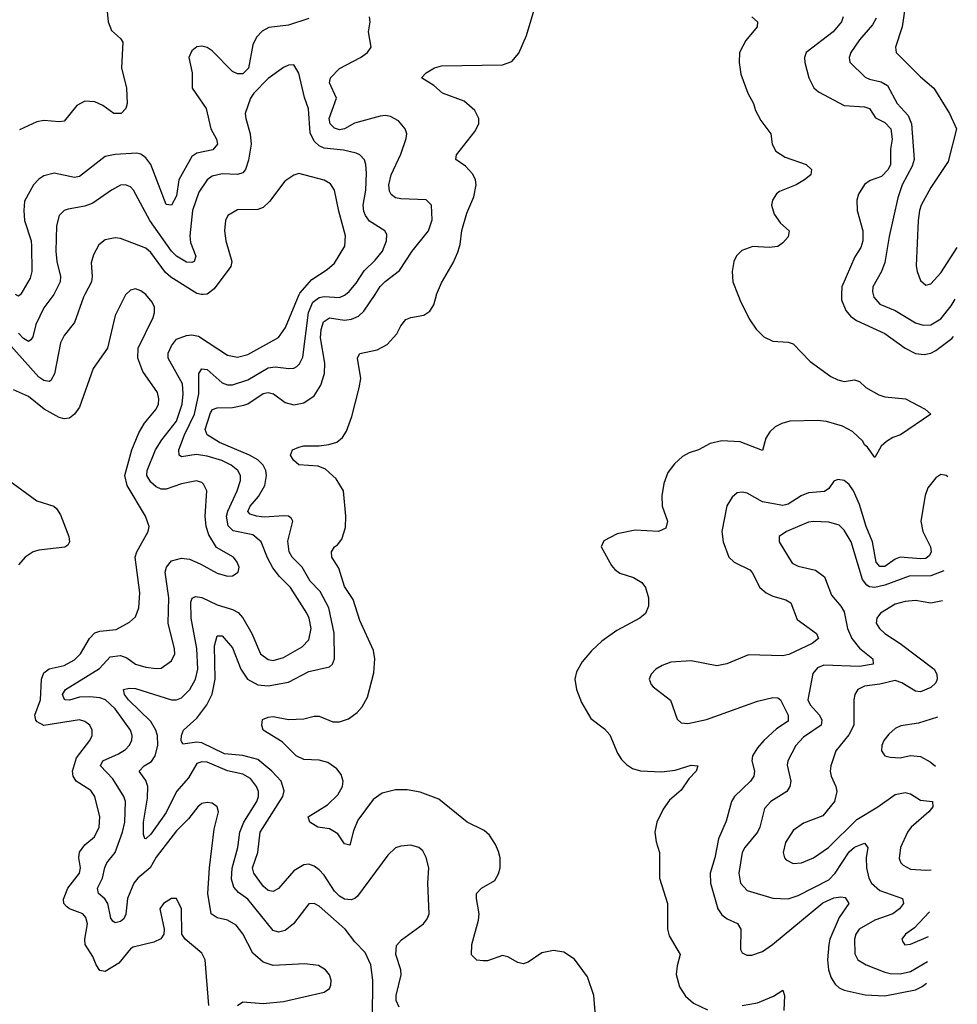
# Model space of a CAD drawing. Header units: inches. Extents: x 1843162 to 1959474, y 907081 to 1016326.
# Tile 358 of 656: x 1952375 to 1956054, y 937215 to 941078. Entities that reach past the tile are written whole.
import ezdxf

# ---------------------------------------------------------------- set-up
doc = ezdxf.new("R2010")
doc.units = ezdxf.units.IN
doc.header["$MEASUREMENT"] = 0
doc.layers.add('B9953', color=7, linetype='Continuous')
doc.layers.add('B9954', color=7, linetype='Continuous')

msp = doc.modelspace()

# ---------------------------------------------------------------- linework, layer by layer
at = {"layer": 'B9953', "color": 5}
for points, elevation in [([(1952630.3, 940000), (1952625, 939990), (1952589.6, 939890.4), (1952550, 939839.2), (1952535.5, 939810), (1952511.9, 939688.1), (1952497.5, 939662.5), (1952490, 939658.5), (1952470, 939663.1), (1952450, 939676), (1952330, 939810.4)], 560), ([(1952791.4, 940000), (1952790, 939998.7), (1952750, 939918), (1952719.7, 939790), (1952663.2, 939710), (1952610, 939558), (1952590.2, 939530), (1952570, 939515.3), (1952550, 939512.3), (1952530, 939517.8), (1952470.4, 939550.4), (1952410, 939599.3), (1952350, 939626)], 580), ([(1952377.6, 940000), (1952370, 939993.5), (1952358.4, 940000)], 520), ([(1952508.5, 940000), (1952470, 939947.3), (1952438, 939882), (1952426, 939834), (1952418.4, 939821.6), (1952410, 939815.7), (1952390, 939827.9), (1952370, 939848.7)], 540), ([(1953116.6, 937210), (1953102.7, 937390), (1953090, 937415.8), (1953024.2, 937470), (1953011.2, 937490), (1953009.7, 937590), (1952990, 937629.5), (1952970, 937629.6), (1952939.3, 937610), (1952924.6, 937590), (1952942.4, 937510), (1952940.3, 937490), (1952928.4, 937471.6), (1952901, 937459), (1952820.7, 937439.3), (1952810, 937432.8), (1952763.3, 937376.7), (1952710, 937343.4), (1952690, 937347.9), (1952675.6, 937370), (1952662.1, 937402.1), (1952632.5, 937450), (1952629.9, 937470.1), (1952640.4, 937530), (1952635.1, 937555.1), (1952623.1, 937570), (1952569.9, 937589.9), (1952558.5, 937598.5), (1952548.6, 937610), (1952547.3, 937627.3), (1952563.2, 937670), (1952609.3, 937730), (1952613, 937750), (1952607, 937790), (1952610, 937812.4), (1952630, 937841.2), (1952667.9, 937872.1), (1952687.1, 937910), (1952689.9, 937950), (1952669.9, 938030), (1952654.4, 938054.4), (1952596, 938090), (1952584.8, 938110), (1952582.5, 938130), (1952598.3, 938181.7), (1952650.7, 938250), (1952658.8, 938270), (1952658.7, 938290), (1952649.7, 938310), (1952630, 938323.9), (1952610, 938330.6), (1952470, 938309), (1952443.4, 938323.4), (1952437.9, 938330), (1952434.6, 938350), (1952456.7, 938410), (1952460.4, 938490), (1952470, 938515.3), (1952490, 938530.6), (1952550, 938544.7), (1952590, 938566.9), (1952614.1, 938590), (1952649.5, 938650.5), (1952670, 938672.1), (1952690, 938678.9), (1952753.8, 938686.1), (1952806, 938714), (1952830, 938735.8), (1952842, 938770), (1952846.3, 938830), (1952828, 938970), (1952834, 938990), (1952879.1, 939070), (1952883.5, 939090), (1952869, 939130), (1952796.7, 939250), (1952787, 939290), (1952815, 939390), (1952843, 939457), (1952864.7, 939495.3), (1952910.6, 939550), (1952919.5, 939570), (1952921.4, 939590), (1952915.5, 939615.5), (1952857.7, 939697.7), (1952838.9, 939750), (1952839.8, 939790), (1952898.8, 939910), (1952904.5, 939930), (1952903.9, 939950), (1952894.5, 939970), (1952870, 939999.7), (1952869.6, 940000)], 580), ([(1953230, 937210.3), (1953250, 937224.7), (1953330, 937217.5), (1953410, 937225.7), (1953570, 937262.7), (1953590, 937276.3), (1953596.4, 937290), (1953597.2, 937310), (1953590.7, 937330.7), (1953575.1, 937350), (1953547.2, 937367.2), (1953493.6, 937373.6), (1953370, 937367.4), (1953330, 937379.9), (1953290, 937415.8), (1953250, 937490.9), (1953225, 937525), (1953190, 937545.4), (1953150, 937553.6), (1953126.2, 937570), (1953113.7, 937650), (1953119.7, 937750), (1953138.4, 937901.6), (1953154.8, 937970), (1953149.6, 937990), (1953130, 938004), (1953110, 938007.1), (1953090, 938002.3), (1953073.7, 937990), (1953037.3, 937942.7), (1952990, 937895.7), (1952910, 937791.8), (1952887.2, 937750), (1952838.2, 937710), (1952823.2, 937690), (1952797.8, 937630), (1952791.9, 937568.1), (1952784.2, 937550), (1952770, 937539.9), (1952750, 937534.6), (1952740.9, 937540.9), (1952732.5, 937552.5), (1952720.8, 937610), (1952708.4, 937628.4), (1952683.7, 937650), (1952680.2, 937670), (1952699.9, 937710), (1952708.4, 937751.6), (1952717.5, 937770), (1952749.6, 937810.4), (1952778.5, 937890), (1952787.9, 937930), (1952790.4, 938010), (1952784.2, 938030), (1952739.9, 938099.9), (1952691.4, 938150), (1952701.7, 938170), (1952762.4, 938197.6), (1952790, 938215.2), (1952804.8, 938230), (1952815.4, 938250), (1952816.2, 938270), (1952809.1, 938290), (1952750, 938373.6), (1952711.6, 938410), (1952690, 938417.7), (1952650, 938421.9), (1952610, 938419.4), (1952570, 938408.7), (1952554, 938410), (1952550.7, 938410.7), (1952542.8, 938430), (1952555, 938450), (1952687.9, 938532.1), (1952730, 938578.5), (1952770, 938583), (1952794.9, 938574.9), (1952830, 938549.4), (1952870, 938537.4), (1952910, 938531.9), (1952930, 938533.4), (1952970, 938563.1), (1952983.5, 938590), (1952982.9, 938610), (1952957.5, 938710), (1952960.6, 938810), (1952946.4, 938910), (1952951.2, 938930), (1952970, 938954.8), (1953010, 938966), (1953040.9, 938960.9), (1953083.6, 938943.6), (1953150, 938906), (1953190, 938894.3), (1953210, 938896.2), (1953232.2, 938910), (1953236.2, 938930), (1953228.7, 938950), (1953214, 938970), (1953146.7, 939006.7), (1953117, 939057), (1953106.3, 939090), (1953102.4, 939130), (1953108.7, 939230), (1953096.2, 939256.2), (1953090, 939262.6), (1953068.6, 939268.6), (1953010, 939256.5), (1952950, 939236.7), (1952930, 939236.2), (1952910, 939245.3), (1952890, 939263.6), (1952873.7, 939290), (1952874.6, 939310), (1952908.1, 939390), (1952932.4, 939430), (1952990, 939503), (1953012.1, 939570), (1953016.6, 939610), (1953013.9, 939650), (1952956.9, 939750), (1952957.6, 939770), (1952970, 939798.4), (1952990, 939824.1), (1953030, 939839.6), (1953050, 939841.4), (1953076.2, 939836.2), (1953190, 939761.7), (1953230, 939753.9), (1953270, 939764.8), (1953390, 939831), (1953417.9, 939870), (1953471.9, 940000)], 560), ([(1953759.3, 937159.3), (1953761.2, 937310), (1953752.5, 937370), (1953730, 937417.7), (1953690, 937459.8), (1953652.2, 937510), (1953550, 937599.4), (1953530, 937609.8), (1953510, 937608.5), (1953448.7, 937530), (1953416.1, 937503.9), (1953390, 937497.5), (1953370, 937503.9), (1953270, 937627.4), (1953233.6, 937653.6), (1953214.6, 937674.6), (1953206.4, 937706.4), (1953208.5, 937748.5), (1953231.4, 937830), (1953238.9, 937890), (1953254, 937930), (1953305.7, 938010), (1953312.4, 938030), (1953311.5, 938050), (1953304.3, 938070), (1953281, 938101), (1953250, 938118.3), (1953190, 938130.8), (1953110, 938164.6), (1953090, 938166.1), (1953070, 938159.9), (1953036.9, 938103.1), (1952990.1, 938050), (1952950, 937967.3), (1952890, 937882.8), (1952870, 937864.2), (1952865.4, 937865.4), (1952861, 937881), (1952860.6, 937930), (1952876, 938024), (1952877.1, 938070), (1952870, 938093.6), (1952844.2, 938130), (1952863.1, 938150), (1952892.1, 938167.9), (1952906.3, 938190), (1952916.7, 938230), (1952915.6, 938270), (1952909.6, 938290), (1952890, 938324.1), (1952801.3, 938410), (1952786.4, 938430), (1952782.7, 938450), (1952804.1, 938455.9), (1952830, 938453.4), (1952970, 938410.1), (1952990, 938410.1), (1953010, 938417), (1953043, 938450), (1953065.4, 938490), (1953074.5, 938530), (1953070.5, 938610.5), (1953047.7, 938730), (1953047.1, 938792.9), (1953051.2, 938808.8), (1953064.5, 938815.5), (1953090, 938811.5), (1953150, 938782.8), (1953210, 938764.1), (1953232.1, 938752.1), (1953250.8, 938730.8), (1953286, 938670), (1953319.7, 938590), (1953350, 938567.2), (1953370, 938564.5), (1953410, 938575.3), (1953483.1, 938616.9), (1953510, 938644.9), (1953518.3, 938690), (1953510.9, 938730), (1953502.2, 938750), (1953437, 938850), (1953393.9, 938893.9), (1953368, 938928), (1953346.7, 938966.7), (1953322.1, 939030), (1953290, 939056.6), (1953212.7, 939072.7), (1953192.7, 939092.7), (1953186, 939130), (1953191, 939150), (1953228.3, 939230), (1953241.1, 939270), (1953241.2, 939290), (1953231.4, 939310), (1953204.6, 939330), (1953168, 939348), (1953110, 939365.8), (1953067.7, 939372.3), (1953010, 939362.8), (1953000.4, 939370), (1952999.2, 939390), (1953021.8, 939450), (1953061.2, 939530), (1953077.3, 939610), (1953078.3, 939690), (1953090, 939708.2), (1953110, 939706), (1953170, 939653.1), (1953190, 939646), (1953210, 939645.4), (1953270, 939665.6), (1953350, 939712.8), (1953376.8, 939716.8), (1953430.6, 939709.4), (1953450, 939711), (1953462.1, 939717.9), (1953472.7, 939727.3), (1953485.6, 939754.4), (1953508.2, 939930), (1953525.8, 939970), (1953550, 939988.5), (1953570, 939992.1), (1953630, 939988.6), (1953650, 939996.8), (1953653.9, 940000)], 540), ([(1953864, 937204), (1953851.6, 937230), (1953851.8, 937250), (1953872.2, 937330), (1953870.9, 937350), (1953850.9, 937410), (1953854.1, 937445.9), (1953872.7, 937467.3), (1953958.8, 937530), (1953974, 937550), (1953981.6, 937570), (1953976.6, 937690), (1953980.2, 937750), (1953970.5, 937790.5), (1953956.9, 937816.9), (1953941.6, 937830), (1953910, 937838.7), (1953870, 937835.8), (1953850, 937828.2), (1953819.8, 937800.2), (1953700.3, 937639.7), (1953690, 937629.8), (1953675.1, 937624.9), (1953650, 937627.9), (1953630, 937638.8), (1953610, 937659.1), (1953570, 937721.2), (1953550, 937743), (1953530, 937757.4), (1953510, 937764.1), (1953490, 937762.4), (1953450, 937738.5), (1953390, 937668.9), (1953370, 937657.8), (1953350, 937661), (1953330, 937679), (1953293.1, 937730), (1953288.5, 937750), (1953309.9, 937810), (1953319, 937890), (1953406.9, 938030), (1953412.1, 938052.1), (1953401.4, 938090), (1953364.6, 938130), (1953310, 938174.9), (1953250, 938190.6), (1953178.1, 938198.1), (1953090, 938240.9), (1953070, 938243.3), (1953015.1, 938235.1), (1953008.3, 938250), (1953009.9, 938270.1), (1953018, 938290), (1953070, 938338.1), (1953108.9, 938390), (1953130, 938431.5), (1953142.4, 938490), (1953139.2, 938620.8), (1953150, 938660.3), (1953170, 938661.2), (1953210, 938613.7), (1953242.7, 938530), (1953268.4, 938490), (1953310, 938468.9), (1953350, 938465), (1953430, 938478.7), (1953510, 938520.8), (1953590, 938538.9), (1953602.8, 938550), (1953610.5, 938570), (1953609.1, 938670.9), (1953587.7, 938770), (1953554.1, 938834.1), (1953515.3, 938875.3), (1953483.7, 938930), (1953443.7, 938970), (1953431.7, 938990), (1953427.4, 939032.6), (1953446.6, 939110), (1953441.3, 939121.3), (1953429.8, 939129.8), (1953411.8, 939131.8), (1953333.8, 939126.2), (1953304.5, 939130), (1953278.7, 939138.7), (1953270, 939148.5), (1953279.2, 939170), (1953312, 939208), (1953336.2, 939250), (1953343.9, 939290), (1953340.3, 939310), (1953330.3, 939330), (1953310, 939351.4), (1953276.4, 939370), (1953158.7, 939418.7), (1953111, 939450), (1953102.6, 939470), (1953123.7, 939536.3), (1953131.7, 939548.3), (1953150, 939555.1), (1953210, 939556), (1953254.4, 939565.6), (1953270, 939571.6), (1953330, 939611.9), (1953350, 939616), (1953370.4, 939610.4), (1953416.3, 939576.3), (1953450, 939566.7), (1953490, 939575.5), (1953530, 939602.7), (1953556.4, 939643.6), (1953571.6, 939690), (1953572.6, 939730), (1953554.7, 939830), (1953557.8, 939862.2), (1953566.9, 939893.1), (1953590, 939908.3), (1953650, 939899.3), (1953677.1, 939902.9), (1953704.6, 939915.4), (1953725.6, 939934.4), (1953769.4, 940000)], 520), ([(1953095.1, 940000), (1953090, 939999.5), (1953087.8, 940000)], 560), ([(1954634.1, 937170), (1954627.3, 937250), (1954603.2, 937323.2), (1954552.5, 937392.5), (1954510, 937419.8), (1954470, 937426.4), (1954423.7, 937416.3), (1954370, 937380.4), (1954350, 937374), (1954330, 937378.3), (1954290, 937401.7), (1954270, 937406), (1954210, 937385.7), (1954194.1, 937385.9), (1954168.2, 937388.2), (1954148.4, 937408.4), (1954148.8, 937450), (1954175.1, 937544.9), (1954178, 937570), (1954166.9, 937630), (1954167.5, 937650), (1954187.4, 937670), (1954239, 937701), (1954253.8, 937726.2), (1954259.8, 937750), (1954259.8, 937790), (1954253.9, 937813.9), (1954242.5, 937842.5), (1954218.3, 937878.3), (1954197, 937897), (1954131.1, 937930), (1954020, 938020), (1953946.7, 938046.7), (1953895.8, 938055.8), (1953850, 938056.8), (1953796.6, 938043.4), (1953761.9, 938018.1), (1953702.2, 937937.8), (1953684.5, 937895.5), (1953670, 937838.9), (1953650, 937844), (1953623.4, 937883.4), (1953590, 937902.9), (1953545.1, 937910), (1953513.3, 937930), (1953507.2, 937950), (1953583, 937997), (1953623.4, 938036.6), (1953641.6, 938070), (1953644.1, 938090), (1953636.7, 938116.6), (1953619, 938139), (1953583.5, 938163.5), (1953550, 938172.7), (1953490, 938176), (1953459.8, 938190), (1953404.4, 938244.4), (1953329.7, 938290), (1953325.3, 938310), (1953328.2, 938331.8), (1953350, 938341.9), (1953370, 938344.1), (1953430, 938332.8), (1953490, 938335.3), (1953530, 938345.8), (1953550, 938345), (1953603.1, 938323.1), (1953630, 938322.9), (1953664.6, 938335.4), (1953699.6, 938360.4), (1953718.3, 938381.7), (1953739.9, 938420.1), (1953764.9, 938515.1), (1953768.1, 938570), (1953763.1, 938603.1), (1953710, 938721.1), (1953683.1, 938803.1), (1953650, 938854), (1953626.7, 938926.7), (1953599.6, 938970), (1953598, 938990), (1953609.9, 939010), (1953622.1, 939017.9), (1953639.5, 939040.5), (1953653.7, 939086.3), (1953654.7, 939130), (1953645.2, 939230), (1953617, 939277), (1953574.8, 939314.8), (1953546.7, 939326.7), (1953470, 939331.8), (1953448.7, 939350), (1953437.4, 939370), (1953445.7, 939390), (1953470, 939401.6), (1953490, 939406.8), (1953550, 939406.4), (1953588.6, 939411.4), (1953619, 939421), (1953641.3, 939438.7), (1953656.8, 939463.2), (1953678.2, 939521.8), (1953706.8, 939633.2), (1953713.6, 939670), (1953699.9, 939750), (1953702.7, 939757.3), (1953710, 939769), (1953777.7, 939782.3), (1953816.4, 939803.6), (1953854.6, 939845.4), (1953870, 939877.6), (1953890, 939901.9), (1953910, 939910.1), (1953960.8, 939919.2), (1953984.9, 939935.1), (1954000.4, 939959.6), (1954010, 939997.6), (1954011, 940000)], 480), ([(1955192.9, 940000), (1955204.4, 939970), (1955240.4, 939900.4), (1955264.6, 939864.6), (1955294.4, 939834.4), (1955330, 939816.5), (1955390, 939812.6), (1955410, 939806.4), (1955477.3, 939737.3), (1955558.3, 939678.3), (1955585, 939665), (1955610, 939659.1), (1955650, 939665.7), (1955670, 939658), (1955695.7, 939635.7), (1955746.5, 939606.5), (1955770, 939598.8), (1955850.5, 939590), (1955928.2, 939550), (1955950.4, 939530), (1955831.7, 939450), (1955801.2, 939438.8), (1955776.6, 939423.4), (1955755.7, 939404.3), (1955730, 939360.5), (1955701.1, 939401), (1955690, 939409.8), (1955683.9, 939423.9), (1955642.7, 939462.7), (1955603.1, 939483.1), (1955541.1, 939501.1), (1955505.9, 939505.9), (1955397.2, 939502.8), (1955366.1, 939493.9), (1955339.8, 939480.2), (1955318.7, 939461.3), (1955303.2, 939436.8), (1955290, 939388.4), (1955202.5, 939422.5), (1955130, 939425.4), (1955084.9, 939415.1), (1955038.4, 939390), (1955001.3, 939378.7), (1954975.8, 939364.2), (1954943.8, 939336.2), (1954918.6, 939301.4), (1954901.9, 939258.1), (1954894.4, 939210), (1954896.3, 939170), (1954916.5, 939110), (1954910, 939083.5), (1954882, 939070), (1954790, 939075.1), (1954719.6, 939060.4), (1954666.5, 939033.5), (1954657.1, 939010), (1954696.5, 938936.5), (1954710, 938920.4), (1954730, 938907.2), (1954784, 938890), (1954815.8, 938870), (1954830.3, 938850), (1954842, 938810), (1954842.3, 938777.7), (1954830, 938748), (1954808.2, 938730), (1954718.3, 938681.7), (1954659.6, 938640.4), (1954618, 938602), (1954581.7, 938558.3), (1954560.1, 938519.9), (1954553.7, 938490), (1954560.2, 938450), (1954579.3, 938399.3), (1954615.7, 938335.7), (1954670, 938295.2), (1954690, 938271.7), (1954720.4, 938200.4), (1954736, 938176), (1954755.5, 938155.5), (1954779.6, 938139.6), (1954810.6, 938130.6), (1954893.5, 938126.5), (1954946.7, 938133.3), (1955010, 938153), (1955036.5, 938150), (1955029, 938130), (1955000.2, 938099.8), (1954970, 938054.5), (1954924.1, 938015.9), (1954899.3, 937980.7), (1954874.6, 937930), (1954867.3, 937890), (1954872.2, 937852.2), (1954885.4, 937810), (1954885.6, 937710), (1954917.3, 937610), (1954916.3, 937510), (1954923.6, 937483.6), (1954966.2, 937410), (1954954.7, 937365.3), (1954951.5, 937331.5), (1954963.7, 937283.7), (1954987.3, 937247.3), (1955019.5, 937219.5), (1955073.8, 937193.8)], 480), ([(1955599.7, 940000), (1955599.1, 939979.1), (1955616.7, 939936.7), (1955635.1, 939915.1), (1955658.1, 939898.1), (1955770, 939846.5), (1955850, 939789.1), (1955890, 939769.1), (1955924, 939764), (1955950, 939769.6), (1955970, 939780.1), (1956032.2, 939827.8), (1956039.4, 939835.8)], 520), ([(1955723.4, 940000), (1955726, 939990), (1955750, 939962.6), (1955810, 939936.6), (1955890, 939888.2), (1955919.7, 939879.7), (1955950, 939881.6), (1955990, 939904.8), (1956030, 939956), (1956045.5, 939982.1)], 540), ([(1952310, 939287.3), (1952441.7, 939190), (1952508.9, 939168.9), (1952520, 939160), (1952535.2, 939135.2), (1952567.2, 939050), (1952570.1, 939029.9), (1952563.5, 939016.5), (1952551.7, 939008.3), (1952450, 938997.3), (1952427.6, 938990), (1952396.2, 938970), (1952370, 938939.2)], 580), ([(1956016.3, 939284.5), (1956010, 939289.9), (1955990, 939293.4), (1955970, 939280.3), (1955938.7, 939241.3), (1955928.3, 939211.7), (1955910.7, 939110), (1955918.8, 939070), (1955948.5, 939010), (1955950.8, 938990), (1955944.4, 938975.6), (1955930, 938964.6), (1955910, 938962.2), (1955830, 938969.2), (1955810, 938961.1), (1955770, 938932.4), (1955750, 938932.1), (1955735.9, 938950), (1955721, 939030), (1955696.1, 939090), (1955670, 939176.4), (1955646.5, 939230), (1955630, 939254.8), (1955610, 939270.8), (1955585.3, 939274.7), (1955570, 939268.2), (1955550, 939239.2), (1955533.3, 939226.7), (1955470, 939221.6), (1955440.7, 939210), (1955390, 939176.9), (1955370, 939172.6), (1955290, 939186.6), (1955230, 939219.9), (1955210, 939224.7), (1955190, 939221.6), (1955170, 939205.1), (1955149.6, 939170.4), (1955129.5, 939070.5), (1955135.5, 939030), (1955157.2, 938970), (1955178.7, 938950), (1955239.5, 938919.5), (1955249.4, 938909.4), (1955279.6, 938850), (1955304, 938830), (1955330, 938816.8), (1955381.6, 938801.6), (1955401.1, 938790), (1955425.1, 938725.1), (1955502, 938670), (1955508.8, 938650), (1955484.2, 938630), (1955392.6, 938587.4), (1955370, 938582.1), (1955234.2, 938585.8), (1955149.6, 938550.4), (1955110, 938542.8), (1955010, 938563.2), (1954930, 938556.9), (1954895.5, 938544.5), (1954871.1, 938530), (1954852.5, 938510), (1954845.5, 938490), (1954852.6, 938470), (1954861.1, 938461.1), (1954928.1, 938408.1), (1954954.2, 938334.2), (1954970, 938319), (1954997.2, 938317.2), (1955070, 938332.4), (1955270, 938403.8), (1955330, 938418.7), (1955350, 938417.5), (1955359.8, 938410), (1955390.1, 938350), (1955390, 938326.3), (1955344.8, 938295.2), (1955295.1, 938250), (1955270, 938221.8), (1955250.8, 938190), (1955247.2, 938170), (1955258.4, 938130), (1955255.5, 938110), (1955242.2, 938090), (1955180.2, 938030), (1955167.4, 938010), (1955147.1, 937932.9), (1955116.5, 937863.5), (1955103.1, 937790), (1955083.9, 937730), (1955085.7, 937690), (1955114.3, 937590), (1955130, 937565.6), (1955150.6, 937550.6), (1955191.7, 937531.7), (1955204.6, 937510), (1955203.8, 937430), (1955210, 937416.4), (1955228, 937408), (1955248.1, 937408.1), (1955290, 937422.5), (1955329.1, 937450), (1955526.6, 937613.4), (1955570, 937632.8), (1955596.8, 937636.8), (1955614.3, 937634.3), (1955628.6, 937610), (1955590, 937555.2), (1955553.8, 937470), (1955549.3, 937449.3), (1955545.3, 937390), (1955548.2, 937350), (1955559.2, 937319.2), (1955574.4, 937294.4), (1955590, 937279.8), (1955610.1, 937270.1), (1955692.5, 937252.5), (1955770, 937248.1), (1955890, 937271.6), (1955915.9, 937284.1), (1955933.1, 937297.8)], 520), ([(1956000.8, 938915.1), (1955950, 938895.5), (1955864.6, 938895.4), (1955770, 938859.9), (1955730, 938850.4), (1955710, 938852.7), (1955699.6, 938859.6), (1955682.3, 938882.3), (1955638.1, 939030), (1955610, 939075.8), (1955590, 939095.4), (1955550, 939106.2), (1955490, 939109.9), (1955470, 939106.1), (1955383.8, 939070), (1955354.9, 939050), (1955355.6, 939030), (1955406.4, 938946.4), (1955430, 938934), (1955498.1, 938918.1), (1955532.5, 938892.5), (1955559.8, 938819.8), (1955597.4, 938777.4), (1955610, 938755.3), (1955623.4, 938690), (1955640.1, 938650), (1955670, 938612.3), (1955722.8, 938570), (1955723.7, 938550), (1955670, 938540.6), (1955530, 938545.6), (1955505.5, 938534.5), (1955487, 938513), (1955467.1, 938410), (1955476, 938390), (1955512.8, 938350), (1955522.3, 938330), (1955519.3, 938310), (1955450, 938263), (1955419.8, 938230), (1955389.4, 938170), (1955386.7, 938153.3), (1955400.9, 938090), (1955397.5, 938070), (1955385.3, 938050), (1955322, 938010), (1955297.1, 937982.9), (1955278.9, 937910), (1955269.5, 937890), (1955220.4, 937830), (1955210.1, 937810), (1955196.6, 937730), (1955202.7, 937690), (1955230, 937661.7), (1955330, 937631), (1955390, 937628.1), (1955430, 937641.4), (1955550, 937703.8), (1955574.9, 937730), (1955630, 937812.9), (1955650, 937831.6), (1955690, 937847.6), (1955703.2, 937830), (1955697, 937790), (1955697.3, 937750), (1955707, 937710), (1955717.6, 937690), (1955750, 937661.1), (1955838.4, 937630), (1955842.6, 937610), (1955827.6, 937590), (1955800.8, 937570), (1955730, 937545.1), (1955669.4, 937510), (1955655.9, 937490), (1955650.1, 937470), (1955652.5, 937412.5), (1955663.2, 937390), (1955696.5, 937370), (1955770, 937341.5), (1955790, 937335.9), (1955830, 937334.9), (1955870, 937344), (1955936.6, 937383)], 540), ([(1955995.9, 938797.5), (1955950.6, 938789.4), (1955890, 938798.8), (1955850, 938795.9), (1955810, 938784.9), (1955752.4, 938750), (1955737.6, 938730), (1955736.1, 938710), (1955749, 938690), (1955769.1, 938670), (1955830.2, 938630), (1955963.2, 938530), (1955974.1, 938510), (1955974.8, 938490), (1955970, 938476.2), (1955950, 938457.4), (1955910, 938441), (1955890, 938444.2), (1955836.5, 938476.5), (1955810, 938485), (1955750, 938470.4), (1955690, 938463.2), (1955663.9, 938450), (1955652, 938430), (1955647.8, 938410), (1955647.8, 938310), (1955628.1, 938271.9), (1955577.1, 938210), (1955557.7, 938150), (1955555.3, 938130), (1955559.4, 938110), (1955578, 938070), (1955581.9, 938050), (1955572.5, 938010), (1955525.8, 937954.2), (1955450, 937925), (1955410, 937896.4), (1955380.2, 937850), (1955371.3, 937810), (1955375.6, 937790), (1955382.4, 937782.4), (1955410, 937767.2), (1955442, 937770), (1955490, 937790.1), (1955548.2, 937830), (1955659.4, 937940.6), (1955742.8, 937990), (1955810, 938038.2), (1955850, 938046.4), (1955870, 938040.9), (1955910, 938016.2), (1955956.3, 938010), (1955958, 937990), (1955942.1, 937970), (1955873.4, 937910), (1955858.7, 937890), (1955831.6, 937830), (1955826.4, 937786.4), (1955832.4, 937770), (1955841.1, 937761.1), (1955870, 937745.6), (1955930, 937741.3), (1955951.7, 937743.1)], 560), ([(1955976.8, 938341.2), (1955902, 938318), (1955832.8, 938307.2), (1955810, 938297.7), (1955784.7, 938275.3), (1955766.2, 938250), (1955758, 938230), (1955756.9, 938210), (1955770, 938190.4), (1955790, 938184.9), (1955830, 938182.6), (1955870, 938191.2), (1955910, 938187), (1955946.9, 938166.9), (1955968.7, 938148.7)], 580), ([(1955944.8, 937577.7), (1955943.8, 937576.2), (1955885.5, 937514.5), (1955850.4, 937490), (1955836.4, 937470), (1955839.9, 937459.9), (1955848.5, 937448.5), (1955870, 937450.4), (1955940.7, 937480.3)], 560), ([(1955210, 937210.1), (1955270, 937221.3), (1955332.9, 937247.1), (1955370, 937270.3), (1955375.5, 937250), (1955373, 937190)], 480)]:
    msp.add_lwpolyline(points, dxfattribs=dict(at, elevation=elevation))
at = {"layer": 'B9954', "color": 5}
for points, elevation in [([(1954011, 940000), (1954030, 940046.3), (1954075.7, 940124.3), (1954094, 940166), (1954103.2, 940196.8), (1954110, 940250.5), (1954130, 940318.9), (1954157.3, 940382.7), (1954166.2, 940430), (1954163.6, 940450), (1954152.5, 940472.5), (1954124, 940504), (1954086.9, 940530), (1954088.5, 940548.5), (1954160.8, 940639.2), (1954176.4, 940670), (1954176.8, 940690), (1954161.5, 940721.5), (1954118.8, 940758.8), (1954033.7, 940790), (1954000.5, 940820.5), (1953951.2, 940850), (1953969.7, 940870), (1954002.4, 940890), (1954030, 940897.8), (1954270, 940900.7), (1954305.5, 940914.5), (1954333.3, 940946.7), (1954363.9, 941016.1), (1954398, 941130)], 480), ([(1955849.1, 941130), (1955837.3, 941050), (1955811.8, 940970), (1955814.2, 940950), (1955910, 940854.4), (1955961.3, 940810), (1956023.9, 940710), (1956051.1, 940650), (1956018.2, 940521.8), (1955950, 940419.3), (1955912.1, 940350), (1955906.1, 940330), (1955900.4, 940290), (1955892.5, 940112.5), (1955896.2, 940090), (1955910, 940055.5), (1955930, 940037), (1955950, 940041.5), (1955990, 940084.4), (1956054, 940184.4)], 560), ([(1952718, 941110), (1952721.5, 941070), (1952735.3, 941035.3), (1952770, 941004.4), (1952779, 940990), (1952773.8, 940890), (1952794.1, 940810), (1952797.3, 940750), (1952791.2, 940730), (1952772.6, 940710), (1952744, 940710), (1952701, 940741), (1952670, 940756.4), (1952630, 940758.5), (1952599, 940741), (1952550, 940680.4), (1952530, 940678), (1952470, 940682.9), (1952442.2, 940677.8), (1952374.1, 940645.9)], 480), ([(1953769.4, 940000), (1953790, 940030.8), (1953808.8, 940051.2), (1953865.2, 940094.8), (1953914.8, 940170), (1953979.3, 940250), (1953993.3, 940293.3), (1953991.4, 940350), (1953970, 940371.6), (1953870, 940375), (1953850, 940379.9), (1953832.1, 940392.1), (1953825.7, 940405.7), (1953823.4, 940430), (1953832.3, 940470), (1953869.9, 940550), (1953891.5, 940611.5), (1953893.8, 940630), (1953888.1, 940650), (1953861.1, 940681.1), (1953830, 940698.5), (1953810, 940702.8), (1953790, 940699.9), (1953688.3, 940671.7), (1953650, 940649.5), (1953630, 940645.6), (1953610, 940652.7), (1953592.7, 940670), (1953589.4, 940690), (1953617.8, 940770), (1953591.1, 940830), (1953594.7, 940850), (1953630, 940887.2), (1953711.6, 940930), (1953739.3, 940950), (1953754.1, 940970), (1953743.2, 941030), (1953749.7, 941070), (1953748, 941090)], 520), ([(1955247.7, 941090), (1955270.3, 941070), (1955268.9, 941050), (1955223.8, 940996.2), (1955199.7, 940950), (1955197.8, 940910), (1955204.5, 940864.5), (1955232.6, 940790), (1955254.7, 940750), (1955261.9, 940721.9), (1955283.3, 940683.3), (1955322.8, 940630), (1955327.1, 940590), (1955342.5, 940562.5), (1955378.9, 940539), (1955461.3, 940510), (1955481.7, 940490), (1955479.6, 940470), (1955454.7, 940450), (1955421.1, 940430), (1955355.9, 940404.1), (1955344.5, 940395.5), (1955329.4, 940370.6), (1955325, 940350), (1955335.7, 940315.7), (1955360.4, 940280.4), (1955394.6, 940250), (1955390, 940226), (1955370, 940202.6), (1955350, 940188.8), (1955315.6, 940184.4), (1955252.1, 940188), (1955207.9, 940172.1), (1955187.8, 940152.3), (1955177, 940130), (1955170.3, 940090), (1955173.7, 940050), (1955192.9, 940000)], 480), ([(1955606.2, 941090), (1955599, 941070), (1955566.9, 941030), (1955460.6, 940950), (1955454.8, 940930), (1955455.5, 940910), (1955471.9, 940850), (1955491.2, 940811.2), (1955510, 940795.4), (1955610, 940742.2), (1955690, 940736.4), (1955710, 940730.1), (1955732.9, 940692.9), (1955770, 940674.9), (1955793.2, 940650), (1955798.1, 940610), (1955792.3, 940570), (1955791.5, 940510), (1955783.1, 940490), (1955756.5, 940463.5), (1955712.3, 940447.7), (1955690, 940432.2), (1955666.9, 940393.1), (1955659.5, 940370), (1955661.2, 940330), (1955683.8, 940250), (1955683.6, 940210), (1955675.7, 940184.3), (1955652, 940148), (1955600.7, 940030), (1955599.7, 940000)], 520), ([(1953510, 941082.4), (1953430, 941056.2), (1953351.9, 941048.1), (1953326.2, 941033.8), (1953304.2, 941010), (1953290, 940979.7), (1953272.5, 940887.5), (1953250, 940866.4), (1953230, 940866.1), (1953210, 940875), (1953130, 940956.2), (1953110, 940969.8), (1953090, 940974.6), (1953070, 940971.9), (1953050, 940955.6), (1953039, 940930), (1953051.2, 940870), (1953051.2, 940810), (1953106.1, 940730), (1953125.1, 940650), (1953147.8, 940610), (1953151.7, 940590), (1953132.2, 940567.8), (1953070, 940554.9), (1953050, 940541.5), (1952999.1, 940450), (1952990, 940386.9), (1952970, 940350.9), (1952950, 940352.6), (1952889.9, 940509.9), (1952870, 940536.5), (1952850, 940551.1), (1952835, 940555), (1952750, 940549.9), (1952710, 940541), (1952610, 940462.8), (1952590, 940458.7), (1952510, 940475.9), (1952470, 940465.6), (1952450, 940452.1), (1952429.7, 940430.3), (1952394.1, 940365.9), (1952390.7, 940330), (1952393.4, 940290), (1952419.5, 940210), (1952421.9, 940190), (1952423.1, 940090), (1952416.1, 940063.9), (1952378.9, 940001.1), (1952377.6, 940000)], 520), ([(1955735.4, 941084.6), (1955721.8, 941058.2), (1955670, 940999.3), (1955635.6, 940950), (1955630.2, 940930), (1955632.1, 940912.1), (1955693, 940853), (1955710, 940844.5), (1955755, 940835), (1955780.1, 940820.1), (1955818, 940750), (1955861.8, 940701.8), (1955874.8, 940670), (1955884.4, 940530), (1955877, 940503), (1955837.7, 940430), (1955820.1, 940379.9), (1955787, 940227), (1955770, 940125.1), (1955756.6, 940090), (1955722.5, 940030), (1955720.8, 940010), (1955723.4, 940000)], 540), ([(1953653.9, 940000), (1953668.2, 940011.8), (1953695.8, 940044.2), (1953726.9, 940093.1), (1953770, 940134.5), (1953798.4, 940170), (1953814.7, 940210), (1953814.9, 940234.9), (1953807.2, 940250), (1953748.1, 940288.1), (1953731.6, 940310), (1953725.9, 940325.9), (1953723.3, 940350), (1953732.8, 940410), (1953736.1, 940476.1), (1953733.7, 940510), (1953727.8, 940527.8), (1953710, 940547.4), (1953695, 940555), (1953646.1, 940566.1), (1953570, 940574.3), (1953550, 940583.2), (1953530, 940601.5), (1953514.6, 940634.6), (1953508.7, 940728.7), (1953492.7, 940772.7), (1953470, 940869), (1953450, 940900.9), (1953430, 940899.7), (1953410, 940891), (1953350, 940847.2), (1953294.3, 940790), (1953281.1, 940770), (1953260.2, 940710), (1953261.7, 940690), (1953279, 940630), (1953283.1, 940590), (1953273.3, 940526.7), (1953261.1, 940490), (1953250, 940477.8), (1953230, 940471.3), (1953170, 940473.8), (1953130, 940464.7), (1953110, 940449.8), (1953078.2, 940401.8), (1953052.6, 940330), (1953042.9, 940230), (1953044.6, 940204.6), (1953066.7, 940150), (1953059.6, 940130), (1953050, 940125.2), (1953030, 940126.3), (1952990.6, 940150), (1952970, 940169.9), (1952885.4, 940290), (1952821.6, 940410), (1952810, 940422.2), (1952790, 940429.8), (1952770, 940428.4), (1952734.9, 940410), (1952662.1, 940357.9), (1952630, 940346.7), (1952564.6, 940335.4), (1952550, 940329.8), (1952530.2, 940310), (1952519.8, 940270), (1952516.2, 940170), (1952520.1, 940130), (1952535, 940070), (1952534.4, 940050), (1952510, 940002), (1952508.5, 940000)], 540), ([(1953471.9, 940000), (1953474.3, 940005.7), (1953520.7, 940059.3), (1953581.3, 940098.7), (1953610, 940123.2), (1953651.3, 940190), (1953653.9, 940230), (1953626.9, 940326.9), (1953609.9, 940409.9), (1953593.9, 940434), (1953570, 940448.9), (1953470, 940475.1), (1953450, 940468.6), (1953415.6, 940444.4), (1953355, 940365), (1953330, 940341.8), (1953310, 940333.8), (1953230, 940331.6), (1953192, 940310), (1953182.8, 940290), (1953179, 940250), (1953183.2, 940210), (1953207.3, 940130), (1953203.9, 940110), (1953138.4, 940021.6), (1953110, 940001.5), (1953095.1, 940000)], 560), ([(1953087.8, 940000), (1953070, 940004.1), (1952967.5, 940067.5), (1952946.6, 940086.6), (1952890, 940164.7), (1952870, 940181.7), (1952770, 940219.4), (1952750, 940222.5), (1952710, 940214.6), (1952685.6, 940194.4), (1952664.4, 940155.6), (1952655.7, 940124.3), (1952659.8, 940070), (1952657.2, 940050), (1952630.3, 940000)], 560), ([(1952869.6, 940000), (1952850, 940014.8), (1952830, 940021.7), (1952810, 940017.4), (1952791.4, 940000)], 580)]:
    msp.add_lwpolyline(points, dxfattribs=dict(at, elevation=elevation))

doc.saveas('drawing.dxf')
